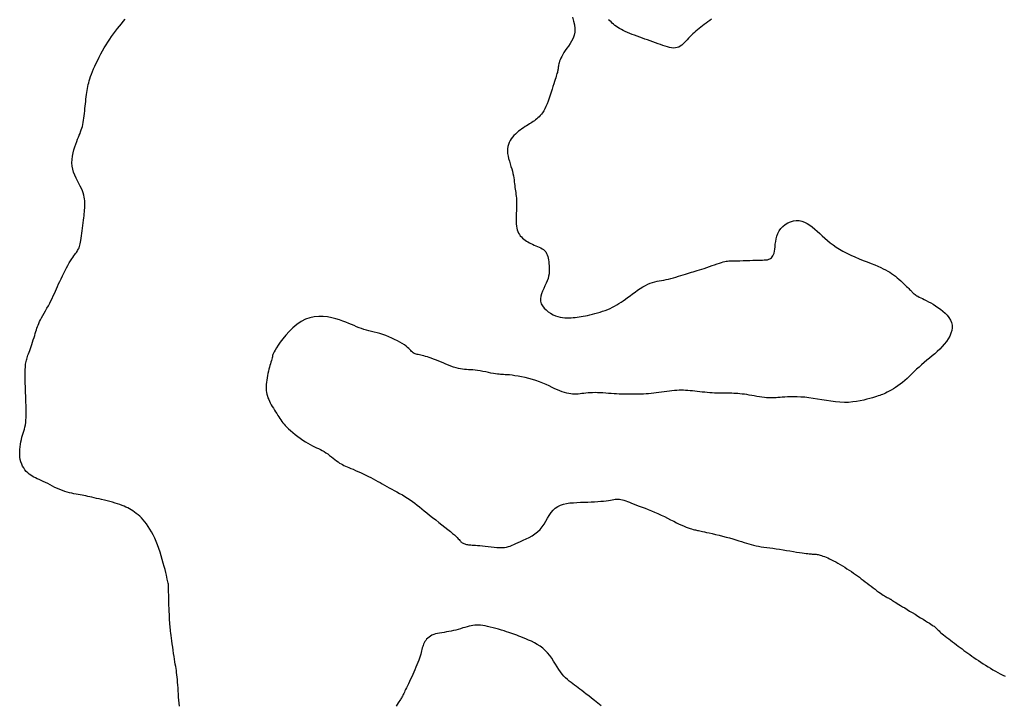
# Model space of a CAD drawing. Header units: millimetres. Extents: x 32690613 to 32693367, y 5343692 to 5344708.
# Tile 325 of 656: x 32692875 to 32692900, y 5343740 to 5343758. Entities that reach past the tile are written whole.
import ezdxf

# ---------------------------------------------------------------- set-up
doc = ezdxf.new("R2010")
doc.units = ezdxf.units.MM
doc.header["$LTSCALE"] = 20
doc.layers.add('02-DGM_HL_493.50', color=112, linetype='Continuous')

msp = doc.modelspace()

# ---------------------------------------------------------------- linework, layer by layer
at = {"layer": '02-DGM_HL_493.50', "elevation": 493.5, "flags": 128}
for points in [[(32692878.917, 5343740.32), (32692878.907, 5343740.397), (32692878.899, 5343740.475), (32692878.892, 5343740.555), (32692878.886, 5343740.634), (32692878.881, 5343740.713), (32692878.876, 5343740.791), (32692878.871, 5343740.867), (32692878.866, 5343740.94), (32692878.86, 5343741.009), (32692878.854, 5343741.074), (32692878.848, 5343741.134), (32692878.84, 5343741.19), (32692878.832, 5343741.244), (32692878.824, 5343741.298), (32692878.815, 5343741.353), (32692878.805, 5343741.41), (32692878.794, 5343741.471), (32692878.784, 5343741.538), (32692878.772, 5343741.612), (32692878.761, 5343741.691), (32692878.749, 5343741.773), (32692878.738, 5343741.856), (32692878.727, 5343741.938), (32692878.716, 5343742.017), (32692878.706, 5343742.091), (32692878.698, 5343742.158), (32692878.69, 5343742.216), (32692878.684, 5343742.267), (32692878.678, 5343742.313), (32692878.673, 5343742.357), (32692878.669, 5343742.402), (32692878.665, 5343742.448), (32692878.661, 5343742.5), (32692878.658, 5343742.559), (32692878.654, 5343742.627), (32692878.65, 5343742.703), (32692878.647, 5343742.783), (32692878.644, 5343742.865), (32692878.64, 5343742.947), (32692878.638, 5343743.026), (32692878.636, 5343743.101), (32692878.634, 5343743.168), (32692878.633, 5343743.226), (32692878.632, 5343743.275), (32692878.632, 5343743.316), (32692878.632, 5343743.352), (32692878.632, 5343743.382), (32692878.632, 5343743.408), (32692878.631, 5343743.431), (32692878.629, 5343743.453), (32692878.627, 5343743.475), (32692878.624, 5343743.498), (32692878.619, 5343743.523), (32692878.614, 5343743.552), (32692878.606, 5343743.586), (32692878.597, 5343743.627), (32692878.585, 5343743.675), (32692878.572, 5343743.732), (32692878.555, 5343743.799), (32692878.537, 5343743.874), (32692878.516, 5343743.957), (32692878.492, 5343744.045), (32692878.467, 5343744.138), (32692878.439, 5343744.233), (32692878.409, 5343744.328), (32692878.376, 5343744.423), (32692878.342, 5343744.516), (32692878.306, 5343744.606), (32692878.268, 5343744.693), (32692878.228, 5343744.777), (32692878.187, 5343744.856), (32692878.145, 5343744.93), (32692878.102, 5343744.999), (32692878.058, 5343745.063), (32692878.014, 5343745.121), (32692877.969, 5343745.173), (32692877.924, 5343745.221), (32692877.879, 5343745.264), (32692877.834, 5343745.302), (32692877.789, 5343745.338), (32692877.744, 5343745.37), (32692877.699, 5343745.4), (32692877.655, 5343745.428), (32692877.61, 5343745.454), (32692877.565, 5343745.479), (32692877.518, 5343745.502), (32692877.469, 5343745.524), (32692877.417, 5343745.546), (32692877.362, 5343745.566), (32692877.302, 5343745.587), (32692877.238, 5343745.606), (32692877.17, 5343745.626), (32692877.1, 5343745.645), (32692877.029, 5343745.663), (32692876.957, 5343745.681), (32692876.886, 5343745.697), (32692876.818, 5343745.713), (32692876.752, 5343745.729), (32692876.691, 5343745.743), (32692876.634, 5343745.756), (32692876.58, 5343745.768), (32692876.528, 5343745.78), (32692876.477, 5343745.791), (32692876.427, 5343745.801), (32692876.377, 5343745.811), (32692876.326, 5343745.82), (32692876.274, 5343745.829), (32692876.22, 5343745.839), (32692876.165, 5343745.849), (32692876.108, 5343745.861), (32692876.049, 5343745.874), (32692875.989, 5343745.89), (32692875.928, 5343745.909), (32692875.865, 5343745.93), (32692875.801, 5343745.956), (32692875.736, 5343745.985), (32692875.671, 5343746.015), (32692875.606, 5343746.048), (32692875.543, 5343746.08), (32692875.481, 5343746.112), (32692875.421, 5343746.142), (32692875.364, 5343746.17), (32692875.31, 5343746.196), (32692875.259, 5343746.219), (32692875.211, 5343746.24), (32692875.165, 5343746.262), (32692875.121, 5343746.284), (32692875.079, 5343746.307), (32692875.039, 5343746.333), (32692874.999, 5343746.362), (32692874.961, 5343746.396), (32692874.924, 5343746.433), (32692874.89, 5343746.475), (32692874.858, 5343746.521), (32692874.829, 5343746.571), (32692874.804, 5343746.624), (32692874.783, 5343746.681), (32692874.768, 5343746.741), (32692874.758, 5343746.805), (32692874.753, 5343746.871), (32692874.752, 5343746.938), (32692874.755, 5343747.006), (32692874.762, 5343747.074), (32692874.772, 5343747.14), (32692874.784, 5343747.204), (32692874.797, 5343747.265), (32692874.812, 5343747.322), (32692874.828, 5343747.376), (32692874.844, 5343747.428), (32692874.859, 5343747.48), (32692874.874, 5343747.532), (32692874.887, 5343747.586), (32692874.899, 5343747.642), (32692874.908, 5343747.703), (32692874.915, 5343747.768), (32692874.919, 5343747.838), (32692874.921, 5343747.911), (32692874.921, 5343747.988), (32692874.92, 5343748.068), (32692874.918, 5343748.149), (32692874.915, 5343748.231), (32692874.912, 5343748.315), (32692874.909, 5343748.398), (32692874.906, 5343748.48), (32692874.903, 5343748.561), (32692874.9, 5343748.641), (32692874.898, 5343748.717), (32692874.896, 5343748.791), (32692874.894, 5343748.86), (32692874.894, 5343748.925), (32692874.894, 5343748.985), (32692874.895, 5343749.041), (32692874.896, 5343749.091), (32692874.899, 5343749.138), (32692874.902, 5343749.181), (32692874.906, 5343749.221), (32692874.912, 5343749.259), (32692874.918, 5343749.293), (32692874.926, 5343749.326), (32692874.935, 5343749.358), (32692874.945, 5343749.389), (32692874.956, 5343749.422), (32692874.968, 5343749.456), (32692874.982, 5343749.492), (32692874.997, 5343749.533), (32692875.013, 5343749.578), (32692875.03, 5343749.628), (32692875.049, 5343749.682), (32692875.068, 5343749.74), (32692875.087, 5343749.799), (32692875.106, 5343749.858), (32692875.125, 5343749.916), (32692875.143, 5343749.973), (32692875.159, 5343750.025), (32692875.174, 5343750.074), (32692875.188, 5343750.119), (32692875.202, 5343750.161), (32692875.217, 5343750.203), (32692875.233, 5343750.244), (32692875.251, 5343750.287), (32692875.271, 5343750.332), (32692875.296, 5343750.381), (32692875.324, 5343750.434), (32692875.355, 5343750.492), (32692875.389, 5343750.552), (32692875.425, 5343750.615), (32692875.461, 5343750.68), (32692875.498, 5343750.746), (32692875.533, 5343750.811), (32692875.567, 5343750.875), (32692875.598, 5343750.938), (32692875.627, 5343751), (32692875.655, 5343751.062), (32692875.683, 5343751.123), (32692875.71, 5343751.185), (32692875.737, 5343751.249), (32692875.766, 5343751.313), (32692875.797, 5343751.381), (32692875.829, 5343751.45), (32692875.864, 5343751.522), (32692875.9, 5343751.593), (32692875.937, 5343751.664), (32692875.973, 5343751.733), (32692876.009, 5343751.798), (32692876.044, 5343751.86), (32692876.077, 5343751.915), (32692876.108, 5343751.964), (32692876.137, 5343752.006), (32692876.163, 5343752.044), (32692876.187, 5343752.077), (32692876.209, 5343752.106), (32692876.229, 5343752.133), (32692876.246, 5343752.158), (32692876.262, 5343752.183), (32692876.276, 5343752.207), (32692876.288, 5343752.232), (32692876.299, 5343752.258), (32692876.308, 5343752.288), (32692876.317, 5343752.321), (32692876.326, 5343752.358), (32692876.334, 5343752.401), (32692876.342, 5343752.449), (32692876.351, 5343752.505), (32692876.36, 5343752.566), (32692876.369, 5343752.632), (32692876.379, 5343752.7), (32692876.388, 5343752.77), (32692876.397, 5343752.839), (32692876.406, 5343752.907), (32692876.414, 5343752.972), (32692876.422, 5343753.033), (32692876.429, 5343753.09), (32692876.435, 5343753.143), (32692876.44, 5343753.194), (32692876.444, 5343753.243), (32692876.447, 5343753.29), (32692876.449, 5343753.337), (32692876.45, 5343753.383), (32692876.449, 5343753.43), (32692876.446, 5343753.477), (32692876.441, 5343753.526), (32692876.433, 5343753.576), (32692876.421, 5343753.627), (32692876.405, 5343753.682), (32692876.384, 5343753.738), (32692876.358, 5343753.798), (32692876.327, 5343753.861), (32692876.293, 5343753.928), (32692876.256, 5343753.997), (32692876.22, 5343754.069), (32692876.187, 5343754.145), (32692876.157, 5343754.222), (32692876.134, 5343754.302), (32692876.119, 5343754.385), (32692876.113, 5343754.469), (32692876.117, 5343754.555), (32692876.127, 5343754.64), (32692876.144, 5343754.724), (32692876.164, 5343754.805), (32692876.188, 5343754.883), (32692876.213, 5343754.956), (32692876.238, 5343755.023), (32692876.261, 5343755.083), (32692876.283, 5343755.137), (32692876.304, 5343755.187), (32692876.323, 5343755.234), (32692876.34, 5343755.279), (32692876.356, 5343755.323), (32692876.371, 5343755.368), (32692876.384, 5343755.415), (32692876.395, 5343755.466), (32692876.406, 5343755.519), (32692876.415, 5343755.575), (32692876.423, 5343755.634), (32692876.431, 5343755.694), (32692876.438, 5343755.755), (32692876.445, 5343755.818), (32692876.451, 5343755.88), (32692876.458, 5343755.943), (32692876.464, 5343756.006), (32692876.471, 5343756.067), (32692876.478, 5343756.128), (32692876.485, 5343756.188), (32692876.492, 5343756.246), (32692876.5, 5343756.302), (32692876.508, 5343756.355), (32692876.517, 5343756.407), (32692876.526, 5343756.456), (32692876.537, 5343756.505), (32692876.549, 5343756.555), (32692876.564, 5343756.606), (32692876.581, 5343756.659), (32692876.6, 5343756.716), (32692876.623, 5343756.777), (32692876.649, 5343756.843), (32692876.678, 5343756.913), (32692876.71, 5343756.987), (32692876.745, 5343757.064), (32692876.783, 5343757.143), (32692876.823, 5343757.223), (32692876.865, 5343757.304), (32692876.909, 5343757.384), (32692876.954, 5343757.462), (32692877.001, 5343757.539), (32692877.049, 5343757.614), (32692877.097, 5343757.688), (32692877.147, 5343757.759), (32692877.197, 5343757.829), (32692877.248, 5343757.897), (32692877.299, 5343757.963), (32692877.35, 5343758.026), (32692877.401, 5343758.088), (32692877.45, 5343758.148), (32692877.498, 5343758.207)], [(32692889.153, 5343758.26), (32692889.18, 5343758.16), (32692889.202, 5343758.06), (32692889.213, 5343757.964), (32692889.209, 5343757.873), (32692889.192, 5343757.79), (32692889.164, 5343757.712), (32692889.129, 5343757.64), (32692889.088, 5343757.573), (32692889.045, 5343757.51), (32692889.001, 5343757.45), (32692888.961, 5343757.394), (32692888.926, 5343757.34), (32692888.895, 5343757.289), (32692888.87, 5343757.24), (32692888.848, 5343757.194), (32692888.831, 5343757.151), (32692888.816, 5343757.112), (32692888.805, 5343757.075), (32692888.796, 5343757.042), (32692888.789, 5343757.012), (32692888.784, 5343756.985), (32692888.78, 5343756.96), (32692888.777, 5343756.936), (32692888.774, 5343756.913), (32692888.771, 5343756.891), (32692888.767, 5343756.868), (32692888.762, 5343756.844), (32692888.756, 5343756.818), (32692888.747, 5343756.79), (32692888.738, 5343756.758), (32692888.726, 5343756.723), (32692888.713, 5343756.682), (32692888.697, 5343756.636), (32692888.68, 5343756.584), (32692888.662, 5343756.524), (32692888.641, 5343756.457), (32692888.618, 5343756.384), (32692888.594, 5343756.308), (32692888.569, 5343756.229), (32692888.542, 5343756.15), (32692888.515, 5343756.073), (32692888.487, 5343756), (32692888.458, 5343755.933), (32692888.429, 5343755.873), (32692888.4, 5343755.82), (32692888.371, 5343755.773), (32692888.341, 5343755.733), (32692888.311, 5343755.697), (32692888.281, 5343755.665), (32692888.251, 5343755.636), (32692888.221, 5343755.611), (32692888.19, 5343755.587), (32692888.16, 5343755.565), (32692888.128, 5343755.543), (32692888.096, 5343755.522), (32692888.063, 5343755.502), (32692888.029, 5343755.481), (32692887.993, 5343755.458), (32692887.955, 5343755.435), (32692887.915, 5343755.41), (32692887.874, 5343755.382), (32692887.832, 5343755.353), (32692887.789, 5343755.322), (32692887.747, 5343755.289), (32692887.706, 5343755.254), (32692887.665, 5343755.216), (32692887.627, 5343755.177), (32692887.59, 5343755.135), (32692887.557, 5343755.091), (32692887.527, 5343755.045), (32692887.502, 5343754.996), (32692887.481, 5343754.945), (32692887.466, 5343754.89), (32692887.457, 5343754.833), (32692887.455, 5343754.773), (32692887.46, 5343754.71), (32692887.471, 5343754.645), (32692887.487, 5343754.578), (32692887.506, 5343754.511), (32692887.526, 5343754.443), (32692887.547, 5343754.376), (32692887.568, 5343754.31), (32692887.586, 5343754.247), (32692887.601, 5343754.187), (32692887.612, 5343754.129), (32692887.622, 5343754.074), (32692887.629, 5343754.021), (32692887.635, 5343753.97), (32692887.64, 5343753.921), (32692887.645, 5343753.873), (32692887.651, 5343753.827), (32692887.657, 5343753.782), (32692887.664, 5343753.737), (32692887.671, 5343753.692), (32692887.678, 5343753.645), (32692887.685, 5343753.596), (32692887.69, 5343753.544), (32692887.693, 5343753.489), (32692887.695, 5343753.429), (32692887.695, 5343753.364), (32692887.693, 5343753.295), (32692887.69, 5343753.223), (32692887.687, 5343753.151), (32692887.684, 5343753.079), (32692887.682, 5343753.008), (32692887.683, 5343752.941), (32692887.686, 5343752.878), (32692887.692, 5343752.82), (32692887.701, 5343752.768), (32692887.713, 5343752.721), (32692887.729, 5343752.678), (32692887.747, 5343752.639), (32692887.768, 5343752.603), (32692887.792, 5343752.569), (32692887.819, 5343752.538), (32692887.848, 5343752.509), (32692887.88, 5343752.481), (32692887.914, 5343752.455), (32692887.95, 5343752.43), (32692887.988, 5343752.407), (32692888.027, 5343752.385), (32692888.068, 5343752.365), (32692888.111, 5343752.345), (32692888.154, 5343752.327), (32692888.198, 5343752.31), (32692888.241, 5343752.292), (32692888.283, 5343752.273), (32692888.324, 5343752.254), (32692888.362, 5343752.231), (32692888.396, 5343752.207), (32692888.426, 5343752.178), (32692888.452, 5343752.146), (32692888.473, 5343752.11), (32692888.491, 5343752.071), (32692888.505, 5343752.029), (32692888.516, 5343751.985), (32692888.525, 5343751.938), (32692888.532, 5343751.89), (32692888.538, 5343751.84), (32692888.543, 5343751.79), (32692888.546, 5343751.738), (32692888.547, 5343751.685), (32692888.545, 5343751.631), (32692888.539, 5343751.575), (32692888.529, 5343751.517), (32692888.514, 5343751.457), (32692888.493, 5343751.395), (32692888.465, 5343751.33), (32692888.434, 5343751.264), (32692888.402, 5343751.196), (32692888.372, 5343751.128), (32692888.345, 5343751.059), (32692888.326, 5343750.992), (32692888.317, 5343750.925), (32692888.32, 5343750.861), (32692888.338, 5343750.799), (32692888.369, 5343750.741), (32692888.41, 5343750.686), (32692888.461, 5343750.635), (32692888.518, 5343750.589), (32692888.58, 5343750.548), (32692888.644, 5343750.513), (32692888.708, 5343750.484), (32692888.771, 5343750.462), (32692888.831, 5343750.447), (32692888.891, 5343750.436), (32692888.948, 5343750.43), (32692889.004, 5343750.428), (32692889.059, 5343750.428), (32692889.113, 5343750.431), (32692889.166, 5343750.436), (32692889.218, 5343750.441), (32692889.27, 5343750.447), (32692889.323, 5343750.454), (32692889.376, 5343750.462), (32692889.43, 5343750.471), (32692889.486, 5343750.482), (32692889.544, 5343750.494), (32692889.604, 5343750.507), (32692889.668, 5343750.523), (32692889.733, 5343750.54), (32692889.8, 5343750.559), (32692889.868, 5343750.579), (32692889.936, 5343750.602), (32692890.003, 5343750.625), (32692890.068, 5343750.65), (32692890.131, 5343750.677), (32692890.191, 5343750.705), (32692890.249, 5343750.735), (32692890.305, 5343750.767), (32692890.36, 5343750.8), (32692890.415, 5343750.836), (32692890.471, 5343750.874), (32692890.528, 5343750.915), (32692890.587, 5343750.958), (32692890.65, 5343751.004), (32692890.714, 5343751.052), (32692890.78, 5343751.1), (32692890.847, 5343751.148), (32692890.915, 5343751.193), (32692890.982, 5343751.236), (32692891.048, 5343751.274), (32692891.112, 5343751.306), (32692891.174, 5343751.333), (32692891.235, 5343751.353), (32692891.294, 5343751.369), (32692891.352, 5343751.382), (32692891.41, 5343751.393), (32692891.468, 5343751.403), (32692891.528, 5343751.413), (32692891.589, 5343751.425), (32692891.652, 5343751.44), (32692891.716, 5343751.456), (32692891.781, 5343751.474), (32692891.846, 5343751.494), (32692891.911, 5343751.514), (32692891.973, 5343751.533), (32692892.034, 5343751.552), (32692892.092, 5343751.57), (32692892.146, 5343751.587), (32692892.198, 5343751.602), (32692892.248, 5343751.616), (32692892.298, 5343751.63), (32692892.348, 5343751.645), (32692892.401, 5343751.661), (32692892.456, 5343751.678), (32692892.516, 5343751.697), (32692892.58, 5343751.719), (32692892.647, 5343751.742), (32692892.716, 5343751.767), (32692892.786, 5343751.791), (32692892.853, 5343751.815), (32692892.918, 5343751.837), (32692892.977, 5343751.857), (32692893.03, 5343751.874), (32692893.075, 5343751.887), (32692893.115, 5343751.897), (32692893.151, 5343751.904), (32692893.186, 5343751.908), (32692893.223, 5343751.911), (32692893.264, 5343751.913), (32692893.312, 5343751.914), (32692893.369, 5343751.915), (32692893.437, 5343751.917), (32692893.513, 5343751.919), (32692893.596, 5343751.922), (32692893.682, 5343751.925), (32692893.767, 5343751.928), (32692893.85, 5343751.93), (32692893.928, 5343751.933), (32692893.997, 5343751.934), (32692894.055, 5343751.935), (32692894.103, 5343751.936), (32692894.143, 5343751.937), (32692894.176, 5343751.938), (32692894.203, 5343751.941), (32692894.227, 5343751.944), (32692894.248, 5343751.95), (32692894.269, 5343751.957), (32692894.289, 5343751.967), (32692894.31, 5343751.98), (32692894.331, 5343751.997), (32692894.351, 5343752.019), (32692894.369, 5343752.046), (32692894.386, 5343752.079), (32692894.4, 5343752.119), (32692894.411, 5343752.166), (32692894.42, 5343752.221), (32692894.427, 5343752.282), (32692894.434, 5343752.348), (32692894.443, 5343752.417), (32692894.456, 5343752.488), (32692894.474, 5343752.559), (32692894.5, 5343752.629), (32692894.534, 5343752.695), (32692894.578, 5343752.757), (32692894.631, 5343752.812), (32692894.692, 5343752.861), (32692894.758, 5343752.902), (32692894.829, 5343752.934), (32692894.903, 5343752.956), (32692894.977, 5343752.967), (32692895.051, 5343752.965), (32692895.124, 5343752.952), (32692895.194, 5343752.926), (32692895.263, 5343752.891), (32692895.33, 5343752.848), (32692895.397, 5343752.798), (32692895.463, 5343752.743), (32692895.528, 5343752.685), (32692895.593, 5343752.625), (32692895.658, 5343752.565), (32692895.724, 5343752.506), (32692895.792, 5343752.446), (32692895.863, 5343752.388), (32692895.937, 5343752.33), (32692896.017, 5343752.274), (32692896.102, 5343752.218), (32692896.195, 5343752.165), (32692896.294, 5343752.113), (32692896.399, 5343752.064), (32692896.507, 5343752.016), (32692896.617, 5343751.97), (32692896.725, 5343751.927), (32692896.83, 5343751.886), (32692896.93, 5343751.846), (32692897.022, 5343751.81), (32692897.104, 5343751.775), (32692897.178, 5343751.742), (32692897.245, 5343751.71), (32692897.306, 5343751.679), (32692897.361, 5343751.648), (32692897.413, 5343751.617), (32692897.463, 5343751.584), (32692897.511, 5343751.549), (32692897.56, 5343751.513), (32692897.607, 5343751.474), (32692897.654, 5343751.435), (32692897.699, 5343751.396), (32692897.742, 5343751.357), (32692897.783, 5343751.319), (32692897.82, 5343751.284), (32692897.854, 5343751.251), (32692897.883, 5343751.222), (32692897.908, 5343751.195), (32692897.931, 5343751.172), (32692897.951, 5343751.15), (32692897.969, 5343751.131), (32692897.986, 5343751.113), (32692898.002, 5343751.097), (32692898.018, 5343751.082), (32692898.035, 5343751.067), (32692898.052, 5343751.053), (32692898.072, 5343751.038), (32692898.094, 5343751.023), (32692898.119, 5343751.007), (32692898.148, 5343750.991), (32692898.181, 5343750.972), (32692898.22, 5343750.953), (32692898.263, 5343750.931), (32692898.312, 5343750.907), (32692898.365, 5343750.88), (32692898.422, 5343750.851), (32692898.481, 5343750.819), (32692898.543, 5343750.784), (32692898.606, 5343750.745), (32692898.67, 5343750.702), (32692898.734, 5343750.656), (32692898.797, 5343750.606), (32692898.856, 5343750.552), (32692898.91, 5343750.496), (32692898.957, 5343750.436), (32692898.995, 5343750.374), (32692899.023, 5343750.309), (32692899.039, 5343750.241), (32692899.041, 5343750.172), (32692899.03, 5343750.101), (32692899.008, 5343750.029), (32692898.977, 5343749.957), (32692898.936, 5343749.886), (32692898.889, 5343749.816), (32692898.835, 5343749.747), (32692898.777, 5343749.681), (32692898.715, 5343749.617), (32692898.651, 5343749.556), (32692898.585, 5343749.497), (32692898.517, 5343749.439), (32692898.449, 5343749.382), (32692898.38, 5343749.325), (32692898.312, 5343749.268), (32692898.245, 5343749.21), (32692898.179, 5343749.15), (32692898.115, 5343749.09), (32692898.052, 5343749.029), (32692897.989, 5343748.969), (32692897.928, 5343748.91), (32692897.867, 5343748.853), (32692897.806, 5343748.799), (32692897.746, 5343748.748), (32692897.685, 5343748.701), (32692897.625, 5343748.657), (32692897.566, 5343748.617), (32692897.508, 5343748.581), (32692897.453, 5343748.549), (32692897.401, 5343748.52), (32692897.351, 5343748.494), (32692897.306, 5343748.472), (32692897.265, 5343748.453), (32692897.227, 5343748.437), (32692897.19, 5343748.422), (32692897.152, 5343748.409), (32692897.112, 5343748.396), (32692897.068, 5343748.382), (32692897.018, 5343748.367), (32692896.961, 5343748.35), (32692896.894, 5343748.331), (32692896.82, 5343748.311), (32692896.737, 5343748.29), (32692896.647, 5343748.27), (32692896.551, 5343748.253), (32692896.449, 5343748.239), (32692896.342, 5343748.23), (32692896.232, 5343748.228), (32692896.118, 5343748.232), (32692896.001, 5343748.243), (32692895.883, 5343748.258), (32692895.765, 5343748.276), (32692895.647, 5343748.295), (32692895.531, 5343748.315), (32692895.417, 5343748.333), (32692895.307, 5343748.349), (32692895.202, 5343748.361), (32692895.101, 5343748.368), (32692895.006, 5343748.373), (32692894.916, 5343748.375), (32692894.832, 5343748.374), (32692894.753, 5343748.372), (32692894.681, 5343748.368), (32692894.616, 5343748.364), (32692894.556, 5343748.359), (32692894.502, 5343748.354), (32692894.452, 5343748.35), (32692894.404, 5343748.347), (32692894.357, 5343748.344), (32692894.309, 5343748.344), (32692894.26, 5343748.345), (32692894.206, 5343748.349), (32692894.148, 5343748.355), (32692894.086, 5343748.363), (32692894.022, 5343748.374), (32692893.955, 5343748.385), (32692893.887, 5343748.396), (32692893.819, 5343748.408), (32692893.753, 5343748.42), (32692893.688, 5343748.43), (32692893.627, 5343748.439), (32692893.568, 5343748.447), (32692893.512, 5343748.453), (32692893.457, 5343748.458), (32692893.404, 5343748.462), (32692893.351, 5343748.464), (32692893.299, 5343748.466), (32692893.246, 5343748.467), (32692893.193, 5343748.468), (32692893.139, 5343748.468), (32692893.084, 5343748.468), (32692893.028, 5343748.468), (32692892.97, 5343748.468), (32692892.912, 5343748.469), (32692892.852, 5343748.471), (32692892.79, 5343748.474), (32692892.726, 5343748.478), (32692892.661, 5343748.484), (32692892.596, 5343748.491), (32692892.53, 5343748.498), (32692892.464, 5343748.506), (32692892.399, 5343748.513), (32692892.336, 5343748.521), (32692892.273, 5343748.527), (32692892.213, 5343748.533), (32692892.155, 5343748.538), (32692892.098, 5343748.542), (32692892.041, 5343748.544), (32692891.983, 5343748.545), (32692891.926, 5343748.544), (32692891.866, 5343748.542), (32692891.805, 5343748.537), (32692891.742, 5343748.531), (32692891.676, 5343748.523), (32692891.609, 5343748.514), (32692891.541, 5343748.505), (32692891.472, 5343748.495), (32692891.403, 5343748.485), (32692891.334, 5343748.475), (32692891.266, 5343748.467), (32692891.199, 5343748.46), (32692891.133, 5343748.454), (32692891.068, 5343748.449), (32692891.004, 5343748.445), (32692890.941, 5343748.443), (32692890.878, 5343748.441), (32692890.815, 5343748.439), (32692890.753, 5343748.439), (32692890.69, 5343748.439), (32692890.627, 5343748.439), (32692890.564, 5343748.44), (32692890.5, 5343748.442), (32692890.435, 5343748.444), (32692890.369, 5343748.447), (32692890.301, 5343748.45), (32692890.232, 5343748.454), (32692890.162, 5343748.459), (32692890.09, 5343748.464), (32692890.017, 5343748.469), (32692889.945, 5343748.474), (32692889.874, 5343748.478), (32692889.805, 5343748.48), (32692889.737, 5343748.482), (32692889.673, 5343748.481), (32692889.612, 5343748.478), (32692889.555, 5343748.474), (32692889.5, 5343748.468), (32692889.448, 5343748.462), (32692889.397, 5343748.456), (32692889.348, 5343748.451), (32692889.299, 5343748.446), (32692889.251, 5343748.443), (32692889.203, 5343748.442), (32692889.154, 5343748.444), (32692889.105, 5343748.449), (32692889.053, 5343748.457), (32692889, 5343748.468), (32692888.945, 5343748.483), (32692888.886, 5343748.502), (32692888.825, 5343748.526), (32692888.759, 5343748.554), (32692888.69, 5343748.586), (32692888.617, 5343748.62), (32692888.541, 5343748.657), (32692888.461, 5343748.693), (32692888.377, 5343748.73), (32692888.29, 5343748.765), (32692888.2, 5343748.797), (32692888.107, 5343748.827), (32692888.012, 5343748.852), (32692887.918, 5343748.875), (32692887.825, 5343748.894), (32692887.736, 5343748.91), (32692887.653, 5343748.923), (32692887.576, 5343748.934), (32692887.508, 5343748.942), (32692887.45, 5343748.947), (32692887.401, 5343748.95), (32692887.357, 5343748.953), (32692887.317, 5343748.955), (32692887.278, 5343748.957), (32692887.238, 5343748.96), (32692887.195, 5343748.964), (32692887.146, 5343748.971), (32692887.09, 5343748.981), (32692887.027, 5343748.993), (32692886.96, 5343749.006), (32692886.89, 5343749.021), (32692886.819, 5343749.035), (32692886.748, 5343749.048), (32692886.679, 5343749.059), (32692886.614, 5343749.068), (32692886.553, 5343749.074), (32692886.497, 5343749.078), (32692886.444, 5343749.08), (32692886.392, 5343749.082), (32692886.341, 5343749.085), (32692886.289, 5343749.09), (32692886.235, 5343749.099), (32692886.178, 5343749.111), (32692886.117, 5343749.127), (32692886.053, 5343749.148), (32692885.986, 5343749.172), (32692885.918, 5343749.199), (32692885.849, 5343749.227), (32692885.78, 5343749.255), (32692885.713, 5343749.283), (32692885.648, 5343749.309), (32692885.586, 5343749.334), (32692885.527, 5343749.356), (32692885.472, 5343749.377), (32692885.419, 5343749.395), (32692885.37, 5343749.411), (32692885.323, 5343749.425), (32692885.279, 5343749.438), (32692885.239, 5343749.448), (32692885.201, 5343749.457), (32692885.166, 5343749.465), (32692885.133, 5343749.472), (32692885.103, 5343749.479), (32692885.075, 5343749.486), (32692885.049, 5343749.495), (32692885.025, 5343749.506), (32692885.002, 5343749.52), (32692884.981, 5343749.536), (32692884.961, 5343749.555), (32692884.939, 5343749.577), (32692884.916, 5343749.602), (32692884.888, 5343749.629), (32692884.856, 5343749.659), (32692884.818, 5343749.69), (32692884.772, 5343749.724), (32692884.718, 5343749.76), (32692884.656, 5343749.796), (32692884.589, 5343749.833), (32692884.516, 5343749.87), (32692884.441, 5343749.905), (32692884.363, 5343749.939), (32692884.285, 5343749.97), (32692884.208, 5343749.998), (32692884.133, 5343750.022), (32692884.059, 5343750.043), (32692883.988, 5343750.061), (32692883.918, 5343750.079), (32692883.85, 5343750.095), (32692883.784, 5343750.112), (32692883.719, 5343750.13), (32692883.655, 5343750.151), (32692883.592, 5343750.174), (32692883.529, 5343750.199), (32692883.464, 5343750.227), (32692883.397, 5343750.256), (32692883.327, 5343750.286), (32692883.251, 5343750.317), (32692883.17, 5343750.348), (32692883.081, 5343750.379), (32692882.985, 5343750.408), (32692882.881, 5343750.434), (32692882.772, 5343750.454), (32692882.659, 5343750.467), (32692882.543, 5343750.469), (32692882.426, 5343750.459), (32692882.309, 5343750.434), (32692882.194, 5343750.392), (32692882.081, 5343750.332), (32692881.973, 5343750.256), (32692881.87, 5343750.169), (32692881.774, 5343750.076), (32692881.686, 5343749.979), (32692881.607, 5343749.884), (32692881.538, 5343749.795), (32692881.481, 5343749.715), (32692881.437, 5343749.648), (32692881.403, 5343749.593), (32692881.379, 5343749.547), (32692881.361, 5343749.509), (32692881.349, 5343749.476), (32692881.341, 5343749.446), (32692881.334, 5343749.417), (32692881.327, 5343749.387), (32692881.319, 5343749.354), (32692881.308, 5343749.317), (32692881.296, 5343749.278), (32692881.284, 5343749.235), (32692881.27, 5343749.19), (32692881.256, 5343749.142), (32692881.242, 5343749.091), (32692881.229, 5343749.038), (32692881.216, 5343748.983), (32692881.205, 5343748.926), (32692881.195, 5343748.868), (32692881.186, 5343748.81), (32692881.179, 5343748.753), (32692881.174, 5343748.696), (32692881.172, 5343748.64), (32692881.173, 5343748.587), (32692881.176, 5343748.536), (32692881.183, 5343748.488), (32692881.192, 5343748.441), (32692881.204, 5343748.395), (32692881.219, 5343748.351), (32692881.237, 5343748.306), (32692881.257, 5343748.261), (32692881.279, 5343748.216), (32692881.304, 5343748.169), (32692881.331, 5343748.122), (32692881.359, 5343748.075), (32692881.388, 5343748.027), (32692881.417, 5343747.981), (32692881.446, 5343747.935), (32692881.475, 5343747.891), (32692881.502, 5343747.849), (32692881.528, 5343747.81), (32692881.553, 5343747.772), (32692881.579, 5343747.735), (32692881.607, 5343747.699), (32692881.637, 5343747.662), (32692881.671, 5343747.623), (32692881.711, 5343747.583), (32692881.756, 5343747.539), (32692881.808, 5343747.493), (32692881.866, 5343747.444), (32692881.928, 5343747.393), (32692881.993, 5343747.343), (32692882.06, 5343747.293), (32692882.128, 5343747.246), (32692882.194, 5343747.202), (32692882.258, 5343747.163), (32692882.319, 5343747.129), (32692882.376, 5343747.099), (32692882.431, 5343747.073), (32692882.483, 5343747.049), (32692882.534, 5343747.026), (32692882.583, 5343747.003), (32692882.631, 5343746.978), (32692882.68, 5343746.95), (32692882.728, 5343746.919), (32692882.776, 5343746.885), (32692882.823, 5343746.849), (32692882.87, 5343746.812), (32692882.916, 5343746.775), (32692882.96, 5343746.74), (32692883.003, 5343746.707), (32692883.045, 5343746.677), (32692883.084, 5343746.65), (32692883.122, 5343746.628), (32692883.16, 5343746.607), (32692883.199, 5343746.588), (32692883.239, 5343746.57), (32692883.282, 5343746.552), (32692883.329, 5343746.532), (32692883.381, 5343746.51), (32692883.437, 5343746.486), (32692883.498, 5343746.459), (32692883.563, 5343746.431), (32692883.63, 5343746.4), (32692883.698, 5343746.368), (32692883.766, 5343746.336), (32692883.834, 5343746.302), (32692883.899, 5343746.269), (32692883.961, 5343746.237), (32692884.021, 5343746.204), (32692884.08, 5343746.172), (32692884.137, 5343746.139), (32692884.195, 5343746.106), (32692884.254, 5343746.073), (32692884.314, 5343746.039), (32692884.376, 5343746.004), (32692884.441, 5343745.969), (32692884.509, 5343745.933), (32692884.579, 5343745.895), (32692884.649, 5343745.857), (32692884.719, 5343745.817), (32692884.788, 5343745.777), (32692884.856, 5343745.735), (32692884.922, 5343745.692), (32692884.985, 5343745.648), (32692885.046, 5343745.603), (32692885.106, 5343745.556), (32692885.166, 5343745.507), (32692885.227, 5343745.456), (32692885.291, 5343745.403), (32692885.358, 5343745.348), (32692885.43, 5343745.29), (32692885.507, 5343745.229), (32692885.587, 5343745.166), (32692885.669, 5343745.103), (32692885.75, 5343745.04), (32692885.829, 5343744.979), (32692885.903, 5343744.921), (32692885.97, 5343744.867), (32692886.029, 5343744.818), (32692886.078, 5343744.775), (32692886.118, 5343744.738), (32692886.15, 5343744.706), (32692886.175, 5343744.679), (32692886.196, 5343744.655), (32692886.214, 5343744.635), (32692886.23, 5343744.617), (32692886.246, 5343744.601), (32692886.263, 5343744.587), (32692886.281, 5343744.574), (32692886.3, 5343744.563), (32692886.321, 5343744.552), (32692886.343, 5343744.543), (32692886.366, 5343744.536), (32692886.39, 5343744.53), (32692886.416, 5343744.525), (32692886.443, 5343744.521), (32692886.472, 5343744.518), (32692886.504, 5343744.516), (32692886.54, 5343744.514), (32692886.58, 5343744.512), (32692886.626, 5343744.509), (32692886.678, 5343744.504), (32692886.737, 5343744.498), (32692886.803, 5343744.49), (32692886.875, 5343744.481), (32692886.952, 5343744.472), (32692887.03, 5343744.463), (32692887.108, 5343744.455), (32692887.184, 5343744.449), (32692887.256, 5343744.446), (32692887.323, 5343744.446), (32692887.381, 5343744.451), (32692887.434, 5343744.459), (32692887.483, 5343744.472), (32692887.529, 5343744.488), (32692887.576, 5343744.507), (32692887.624, 5343744.528), (32692887.676, 5343744.553), (32692887.734, 5343744.579), (32692887.799, 5343744.607), (32692887.87, 5343744.638), (32692887.945, 5343744.673), (32692888.021, 5343744.711), (32692888.097, 5343744.754), (32692888.171, 5343744.802), (32692888.241, 5343744.857), (32692888.305, 5343744.918), (32692888.361, 5343744.986), (32692888.411, 5343745.06), (32692888.458, 5343745.136), (32692888.502, 5343745.213), (32692888.546, 5343745.287), (32692888.593, 5343745.357), (32692888.643, 5343745.421), (32692888.7, 5343745.476), (32692888.765, 5343745.519), (32692888.836, 5343745.553), (32692888.914, 5343745.579), (32692888.998, 5343745.597), (32692889.085, 5343745.609), (32692889.175, 5343745.617), (32692889.268, 5343745.623), (32692889.361, 5343745.627), (32692889.455, 5343745.63), (32692889.547, 5343745.634), (32692889.638, 5343745.638), (32692889.726, 5343745.643), (32692889.809, 5343745.648), (32692889.888, 5343745.653), (32692889.961, 5343745.659), (32692890.027, 5343745.667), (32692890.085, 5343745.675), (32692890.137, 5343745.683), (32692890.184, 5343745.691), (32692890.225, 5343745.699), (32692890.264, 5343745.705), (32692890.301, 5343745.708), (32692890.337, 5343745.71), (32692890.373, 5343745.708), (32692890.41, 5343745.702), (32692890.45, 5343745.693), (32692890.491, 5343745.681), (32692890.536, 5343745.665), (32692890.584, 5343745.647), (32692890.636, 5343745.627), (32692890.692, 5343745.605), (32692890.753, 5343745.581), (32692890.819, 5343745.556), (32692890.89, 5343745.529), (32692890.964, 5343745.501), (32692891.042, 5343745.471), (32692891.123, 5343745.439), (32692891.206, 5343745.405), (32692891.29, 5343745.37), (32692891.374, 5343745.333), (32692891.459, 5343745.293), (32692891.543, 5343745.253), (32692891.626, 5343745.212), (32692891.707, 5343745.171), (32692891.786, 5343745.132), (32692891.861, 5343745.095), (32692891.932, 5343745.06), (32692891.998, 5343745.029), (32692892.059, 5343745.002), (32692892.115, 5343744.98), (32692892.166, 5343744.961), (32692892.212, 5343744.945), (32692892.254, 5343744.932), (32692892.292, 5343744.922), (32692892.326, 5343744.913), (32692892.357, 5343744.906), (32692892.385, 5343744.899), (32692892.411, 5343744.894), (32692892.437, 5343744.888), (32692892.467, 5343744.882), (32692892.5, 5343744.875), (32692892.539, 5343744.867), (32692892.587, 5343744.856), (32692892.644, 5343744.844), (32692892.713, 5343744.828), (32692892.791, 5343744.81), (32692892.876, 5343744.79), (32692892.967, 5343744.769), (32692893.059, 5343744.746), (32692893.152, 5343744.722), (32692893.243, 5343744.698), (32692893.329, 5343744.674), (32692893.408, 5343744.65), (32692893.482, 5343744.626), (32692893.552, 5343744.604), (32692893.618, 5343744.582), (32692893.681, 5343744.562), (32692893.743, 5343744.542), (32692893.804, 5343744.525), (32692893.867, 5343744.509), (32692893.931, 5343744.495), (32692893.997, 5343744.482), (32692894.066, 5343744.471), (32692894.137, 5343744.46), (32692894.212, 5343744.45), (32692894.289, 5343744.439), (32692894.37, 5343744.428), (32692894.455, 5343744.416), (32692894.544, 5343744.403), (32692894.635, 5343744.389), (32692894.726, 5343744.374), (32692894.816, 5343744.359), (32692894.903, 5343744.345), (32692894.986, 5343744.332), (32692895.062, 5343744.32), (32692895.129, 5343744.309), (32692895.187, 5343744.301), (32692895.237, 5343744.294), (32692895.278, 5343744.289), (32692895.313, 5343744.286), (32692895.343, 5343744.283), (32692895.369, 5343744.281), (32692895.392, 5343744.28), (32692895.414, 5343744.279), (32692895.435, 5343744.278), (32692895.456, 5343744.277), (32692895.477, 5343744.275), (32692895.499, 5343744.273), (32692895.523, 5343744.269), (32692895.548, 5343744.264), (32692895.576, 5343744.258), (32692895.606, 5343744.25), (32692895.639, 5343744.239), (32692895.675, 5343744.227), (32692895.714, 5343744.212), (32692895.756, 5343744.195), (32692895.801, 5343744.176), (32692895.849, 5343744.154), (32692895.899, 5343744.13), (32692895.951, 5343744.103), (32692896.007, 5343744.073), (32692896.064, 5343744.041), (32692896.122, 5343744.007), (32692896.181, 5343743.972), (32692896.241, 5343743.935), (32692896.3, 5343743.898), (32692896.358, 5343743.86), (32692896.414, 5343743.822), (32692896.469, 5343743.785), (32692896.522, 5343743.748), (32692896.573, 5343743.71), (32692896.624, 5343743.673), (32692896.674, 5343743.636), (32692896.724, 5343743.598), (32692896.774, 5343743.559), (32692896.825, 5343743.52), (32692896.877, 5343743.48), (32692896.93, 5343743.44), (32692896.982, 5343743.4), (32692897.033, 5343743.361), (32692897.082, 5343743.324), (32692897.129, 5343743.29), (32692897.172, 5343743.259), (32692897.211, 5343743.231), (32692897.246, 5343743.208), (32692897.276, 5343743.189), (32692897.302, 5343743.174), (32692897.325, 5343743.161), (32692897.344, 5343743.151), (32692897.361, 5343743.142), (32692897.377, 5343743.135), (32692897.39, 5343743.128), (32692897.402, 5343743.122), (32692897.414, 5343743.115), (32692897.426, 5343743.108), (32692897.439, 5343743.1), (32692897.453, 5343743.091), (32692897.47, 5343743.08), (32692897.49, 5343743.068), (32692897.513, 5343743.053), (32692897.541, 5343743.036), (32692897.573, 5343743.016), (32692897.609, 5343742.993), (32692897.651, 5343742.968), (32692897.697, 5343742.939), (32692897.748, 5343742.908), (32692897.804, 5343742.874), (32692897.866, 5343742.836), (32692897.932, 5343742.795), (32692898.002, 5343742.753), (32692898.074, 5343742.709), (32692898.146, 5343742.664), (32692898.216, 5343742.621), (32692898.283, 5343742.58), (32692898.345, 5343742.541), (32692898.4, 5343742.507), (32692898.446, 5343742.478), (32692898.485, 5343742.453), (32692898.518, 5343742.431), (32692898.544, 5343742.413), (32692898.567, 5343742.397), (32692898.585, 5343742.383), (32692898.602, 5343742.369), (32692898.616, 5343742.356), (32692898.631, 5343742.342), (32692898.645, 5343742.328), (32692898.661, 5343742.312), (32692898.678, 5343742.295), (32692898.698, 5343742.276), (32692898.721, 5343742.255), (32692898.748, 5343742.231), (32692898.779, 5343742.204), (32692898.816, 5343742.174), (32692898.857, 5343742.142), (32692898.901, 5343742.107), (32692898.949, 5343742.07), (32692898.998, 5343742.032), (32692899.049, 5343741.993), (32692899.1, 5343741.955), (32692899.151, 5343741.917), (32692899.2, 5343741.879), (32692899.249, 5343741.842), (32692899.297, 5343741.806), (32692899.346, 5343741.77), (32692899.395, 5343741.734), (32692899.445, 5343741.697), (32692899.497, 5343741.66), (32692899.55, 5343741.622), (32692899.606, 5343741.583), (32692899.664, 5343741.543), (32692899.724, 5343741.503), (32692899.785, 5343741.462), (32692899.847, 5343741.422), (32692899.91, 5343741.381), (32692899.974, 5343741.342), (32692900.038, 5343741.303), (32692900.102, 5343741.266), (32692900.166, 5343741.229), (32692900.23, 5343741.194), (32692900.294, 5343741.16), (32692900.358, 5343741.128), (32692900.422, 5343741.096)], [(32692892.775, 5343758.212), (32692892.726, 5343758.176), (32692892.677, 5343758.142), (32692892.63, 5343758.107), (32692892.583, 5343758.073), (32692892.537, 5343758.039), (32692892.493, 5343758.005), (32692892.449, 5343757.97), (32692892.407, 5343757.935), (32692892.365, 5343757.9), (32692892.325, 5343757.864), (32692892.286, 5343757.827), (32692892.247, 5343757.79), (32692892.21, 5343757.752), (32692892.173, 5343757.714), (32692892.138, 5343757.675), (32692892.103, 5343757.636), (32692892.067, 5343757.598), (32692892.032, 5343757.563), (32692891.995, 5343757.531), (32692891.957, 5343757.504), (32692891.917, 5343757.482), (32692891.875, 5343757.467), (32692891.83, 5343757.459), (32692891.783, 5343757.458), (32692891.733, 5343757.463), (32692891.68, 5343757.473), (32692891.625, 5343757.488), (32692891.567, 5343757.506), (32692891.507, 5343757.526), (32692891.445, 5343757.548), (32692891.381, 5343757.571), (32692891.314, 5343757.594), (32692891.247, 5343757.619), (32692891.178, 5343757.643), (32692891.108, 5343757.668), (32692891.039, 5343757.692), (32692890.97, 5343757.717), (32692890.901, 5343757.741), (32692890.834, 5343757.765), (32692890.768, 5343757.789), (32692890.704, 5343757.813), (32692890.642, 5343757.836), (32692890.583, 5343757.86), (32692890.526, 5343757.885), (32692890.473, 5343757.91), (32692890.423, 5343757.936), (32692890.377, 5343757.963), (32692890.334, 5343757.99), (32692890.295, 5343758.018), (32692890.257, 5343758.047), (32692890.222, 5343758.076), (32692890.188, 5343758.106), (32692890.155, 5343758.136), (32692890.122, 5343758.166), (32692890.09, 5343758.196)], [(32692889.895, 5343740.328), (32692889.807, 5343740.397), (32692889.723, 5343740.464), (32692889.644, 5343740.527), (32692889.573, 5343740.583), (32692889.508, 5343740.634), (32692889.449, 5343740.68), (32692889.396, 5343740.722), (32692889.345, 5343740.761), (32692889.298, 5343740.798), (32692889.252, 5343740.833), (32692889.206, 5343740.867), (32692889.159, 5343740.901), (32692889.113, 5343740.936), (32692889.066, 5343740.972), (32692889.018, 5343741.011), (32692888.972, 5343741.054), (32692888.925, 5343741.101), (32692888.88, 5343741.152), (32692888.835, 5343741.21), (32692888.791, 5343741.274), (32692888.748, 5343741.343), (32692888.704, 5343741.415), (32692888.659, 5343741.489), (32692888.611, 5343741.564), (32692888.56, 5343741.636), (32692888.504, 5343741.706), (32692888.443, 5343741.77), (32692888.377, 5343741.828), (32692888.306, 5343741.88), (32692888.232, 5343741.927), (32692888.157, 5343741.969), (32692888.081, 5343742.006), (32692888.007, 5343742.039), (32692887.936, 5343742.068), (32692887.87, 5343742.095), (32692887.809, 5343742.119), (32692887.753, 5343742.141), (32692887.7, 5343742.162), (32692887.649, 5343742.181), (32692887.598, 5343742.2), (32692887.546, 5343742.219), (32692887.491, 5343742.238), (32692887.432, 5343742.257), (32692887.367, 5343742.278), (32692887.299, 5343742.299), (32692887.227, 5343742.32), (32692887.154, 5343742.341), (32692887.081, 5343742.36), (32692887.009, 5343742.378), (32692886.939, 5343742.394), (32692886.874, 5343742.407), (32692886.814, 5343742.416), (32692886.757, 5343742.423), (32692886.705, 5343742.427), (32692886.654, 5343742.427), (32692886.605, 5343742.425), (32692886.557, 5343742.419), (32692886.508, 5343742.411), (32692886.457, 5343742.4), (32692886.404, 5343742.386), (32692886.349, 5343742.37), (32692886.292, 5343742.353), (32692886.234, 5343742.335), (32692886.174, 5343742.317), (32692886.113, 5343742.3), (32692886.052, 5343742.284), (32692885.99, 5343742.27), (32692885.928, 5343742.259), (32692885.866, 5343742.249), (32692885.806, 5343742.24), (32692885.746, 5343742.231), (32692885.689, 5343742.222), (32692885.634, 5343742.211), (32692885.583, 5343742.199), (32692885.535, 5343742.183), (32692885.49, 5343742.164), (32692885.45, 5343742.141), (32692885.414, 5343742.116), (32692885.381, 5343742.088), (32692885.352, 5343742.059), (32692885.327, 5343742.028), (32692885.305, 5343741.997), (32692885.287, 5343741.965), (32692885.272, 5343741.933), (32692885.259, 5343741.9), (32692885.249, 5343741.867), (32692885.239, 5343741.833), (32692885.23, 5343741.796), (32692885.22, 5343741.757), (32692885.21, 5343741.715), (32692885.197, 5343741.669), (32692885.182, 5343741.62), (32692885.165, 5343741.567), (32692885.145, 5343741.511), (32692885.123, 5343741.453), (32692885.1, 5343741.392), (32692885.074, 5343741.33), (32692885.048, 5343741.267), (32692885.02, 5343741.204), (32692884.991, 5343741.14), (32692884.962, 5343741.077), (32692884.933, 5343741.016), (32692884.904, 5343740.956), (32692884.877, 5343740.9), (32692884.851, 5343740.846), (32692884.827, 5343740.797), (32692884.805, 5343740.753), (32692884.787, 5343740.714), (32692884.771, 5343740.679), (32692884.756, 5343740.649), (32692884.744, 5343740.622), (32692884.732, 5343740.598), (32692884.72, 5343740.575), (32692884.709, 5343740.554), (32692884.696, 5343740.532), (32692884.682, 5343740.511), (32692884.667, 5343740.488), (32692884.65, 5343740.462), (32692884.63, 5343740.434), (32692884.609, 5343740.401), (32692884.584, 5343740.363), (32692884.557, 5343740.32)]]:
    msp.add_lwpolyline(points, dxfattribs=at)

doc.saveas('drawing.dxf')
